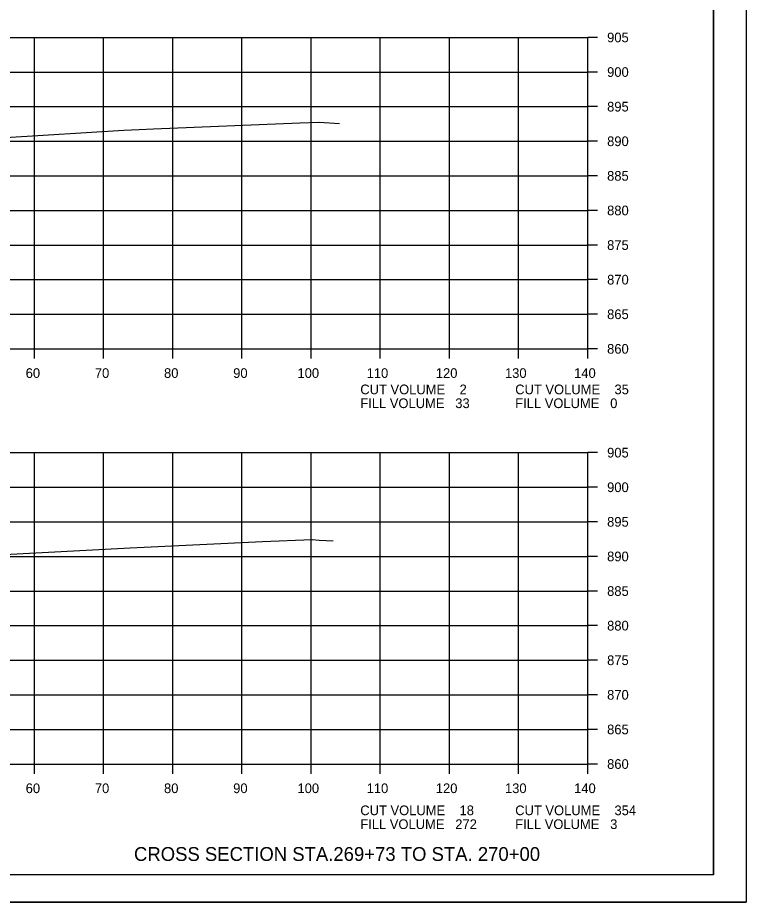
# Model space of a CAD drawing. Extents: x 1486524 to 1499135, y 326561 to 337924.
# Drawn here: x 1489040.5 to 1489145.8, y 330219.3 to 330347.1 of the extents above; entities that cross this region are included whole.
import ezdxf

# ---------------------------------------------------------------- set-up
doc = ezdxf.new("R2010")
doc.units = 0
for name, color, linetype in [('E_Const Align', 7, 'Continuous'), ('E_Const Align Station', 7, 'Continuous'), ('E_Ownership Information', 7, 'Continuous'), ('E_Property Line', 7, 'Continuous'), ('E_Proposed ROW Fig Annot', 7, 'Continuous'), ('E_Quarter Calls', 7, 'Continuous'), ('E_Tract Number', 7, 'Continuous')]:
    doc.layers.add(name, color=color, linetype=linetype)

msp = doc.modelspace()

# ---------------------------------------------------------------- linework, layer by layer
at = {"layer": 'E_Const Align'}
for p, q in [((1489122.89, 330299.23), (1489122.89, 330344.23)), ((1489124.29, 330344.23), (1489122.89, 330344.23)), ((1489124.29, 330339.23), (1489122.89, 330339.23)), ((1489124.29, 330334.23), (1489122.89, 330334.23)), ((1489124.29, 330329.23), (1489122.89, 330329.23)), ((1489124.29, 330324.23), (1489122.89, 330324.23)), ((1489124.29, 330319.23), (1489122.89, 330319.23)), ((1489124.29, 330314.23), (1489122.89, 330314.23)), ((1489124.29, 330309.23), (1489122.89, 330309.23)), ((1489124.29, 330304.23), (1489122.89, 330304.23)), ((1488842.89, 330299.23), (1489122.89, 330299.23)), ((1489042.89, 330297.83), (1489042.89, 330299.23)), ((1489052.89, 330297.83), (1489052.89, 330299.23)), ((1489062.89, 330297.83), (1489062.89, 330299.23)), ((1489072.89, 330297.83), (1489072.89, 330299.23)), ((1489082.89, 330297.83), (1489082.89, 330299.23)), ((1489092.89, 330297.83), (1489092.89, 330299.23)), ((1489102.89, 330297.83), (1489102.89, 330299.23)), ((1489112.89, 330297.83), (1489112.89, 330299.23)), ((1489122.89, 330297.83), (1489122.89, 330299.23)), ((1489124.29, 330299.23), (1489122.89, 330299.23)), ((1489122.89, 330239.23), (1489122.89, 330284.23)), ((1489124.29, 330284.23), (1489122.89, 330284.23)), ((1489124.29, 330279.23), (1489122.89, 330279.23)), ((1489124.29, 330274.23), (1489122.89, 330274.23)), ((1489124.29, 330269.23), (1489122.89, 330269.23)), ((1489124.29, 330264.23), (1489122.89, 330264.23)), ((1489124.29, 330259.23), (1489122.89, 330259.23)), ((1489124.29, 330254.23), (1489122.89, 330254.23)), ((1489124.29, 330249.23), (1489122.89, 330249.23)), ((1489124.29, 330244.23), (1489122.89, 330244.23)), ((1488842.89, 330239.23), (1489122.89, 330239.23)), ((1489042.89, 330237.83), (1489042.89, 330239.23)), ((1489052.89, 330237.83), (1489052.89, 330239.23)), ((1489062.89, 330237.83), (1489062.89, 330239.23)), ((1489072.89, 330237.83), (1489072.89, 330239.23)), ((1489082.89, 330237.83), (1489082.89, 330239.23)), ((1489092.89, 330237.83), (1489092.89, 330239.23)), ((1489102.89, 330237.83), (1489102.89, 330239.23)), ((1489112.89, 330237.83), (1489112.89, 330239.23)), ((1489122.89, 330237.83), (1489122.89, 330239.23)), ((1489124.29, 330239.23), (1489122.89, 330239.23))]:
    msp.add_line(p, q, dxfattribs=at)
at = {"layer": 'E_Ownership Information'}
for p, q in [((1488842.89, 330344.23), (1489122.89, 330344.23)), ((1489042.89, 330299.23), (1489042.89, 330344.23)), ((1489052.89, 330299.23), (1489052.89, 330344.23)), ((1489062.89, 330299.23), (1489062.89, 330344.23)), ((1489072.89, 330299.23), (1489072.89, 330344.23)), ((1489082.89, 330299.23), (1489082.89, 330344.23)), ((1489092.89, 330299.23), (1489092.89, 330344.23)), ((1489102.89, 330299.23), (1489102.89, 330344.23)), ((1489112.89, 330299.23), (1489112.89, 330344.23)), ((1489122.89, 330299.23), (1489122.89, 330344.23)), ((1488842.89, 330339.23), (1489122.89, 330339.23)), ((1488842.89, 330334.23), (1489122.89, 330334.23)), ((1488842.89, 330329.23), (1489122.89, 330329.23)), ((1488842.89, 330324.23), (1489122.89, 330324.23)), ((1488842.89, 330319.23), (1489122.89, 330319.23)), ((1488842.89, 330314.23), (1489122.89, 330314.23)), ((1488842.89, 330309.23), (1489122.89, 330309.23)), ((1488842.89, 330304.23), (1489122.89, 330304.23)), ((1488842.89, 330299.23), (1489122.89, 330299.23)), ((1488842.89, 330284.23), (1489122.89, 330284.23)), ((1489042.89, 330239.23), (1489042.89, 330284.23)), ((1489052.89, 330239.23), (1489052.89, 330284.23)), ((1489062.89, 330239.23), (1489062.89, 330284.23)), ((1489072.89, 330239.23), (1489072.89, 330284.23)), ((1489082.89, 330239.23), (1489082.89, 330284.23)), ((1489092.89, 330239.23), (1489092.89, 330284.23)), ((1489102.89, 330239.23), (1489102.89, 330284.23)), ((1489112.89, 330239.23), (1489112.89, 330284.23)), ((1489122.89, 330239.23), (1489122.89, 330284.23)), ((1488842.89, 330279.23), (1489122.89, 330279.23)), ((1488842.89, 330274.23), (1489122.89, 330274.23)), ((1488842.89, 330269.23), (1489122.89, 330269.23)), ((1488842.89, 330264.23), (1489122.89, 330264.23)), ((1488842.89, 330259.23), (1489122.89, 330259.23)), ((1488842.89, 330254.23), (1489122.89, 330254.23)), ((1488842.89, 330249.23), (1489122.89, 330249.23)), ((1488842.89, 330244.23), (1489122.89, 330244.23)), ((1488842.89, 330239.23), (1489122.89, 330239.23))]:
    msp.add_line(p, q, dxfattribs=at)
at = {"layer": 'E_Property Line'}
for q in [(1489141.07, 330428.69), (1488824.89, 330223.23)]:
    msp.add_line((1489141.07, 330223.23), q, dxfattribs=at)
at = {"layer": 'E_Quarter Calls'}
msp.add_line((1488812.48, 330219.25), (1489145.82, 330219.25), dxfattribs=at)
for points in [[(1488812.48, 330432.59), (1489145.82, 330432.59), (1489145.82, 330219.25), (1488812.48, 330219.25)], [(1489058.81, 330428.69), (1489058.81, 330418.81), (1489094.54, 330418.81), (1489094.54, 330415.89), (1489117.74, 330415.89), (1489117.74, 330391.56), (1489141.07, 330391.56), (1489141.07, 330223.23), (1488824.89, 330223.23), (1488824.89, 330428.69)]]:
    msp.add_lwpolyline(points, close=True, dxfattribs=at)
at = {"layer": 'E_Tract Number'}
for points in [[(1489038.72, 330329.79), (1489055.79, 330330.82), (1489058.01, 330330.94), (1489060.08, 330331.03), (1489081.25, 330331.87), (1489084, 330331.98), (1489084.04, 330331.98), (1489087.01, 330331.8)], [(1489037.58, 330269.46), (1489056.71, 330270.47), (1489075.85, 330271.37), (1489083.05, 330271.66), (1489084.03, 330271.6), (1489086.06, 330271.49)]]:
    msp.add_lwpolyline(points, dxfattribs=at)

# ---------------------------------------------------------------- texts
at = {"layer": 'E_Const Align Station'}
for s, p in [('905', (1489125.69, 330343.53)), ('900', (1489125.69, 330338.53)), ('895', (1489125.69, 330333.53)), ('890', (1489125.69, 330328.53)), ('885', (1489125.69, 330323.53)), ('880', (1489125.69, 330318.53)), ('875', (1489125.69, 330313.53)), ('870', (1489125.69, 330308.53)), ('865', (1489125.69, 330303.53)), ('860', (1489125.69, 330298.53)), ('60', (1489041.62, 330295.03)), ('70', (1489051.62, 330295.03)), ('80', (1489061.62, 330295.03)), ('90', (1489071.62, 330295.03)), ('100', (1489080.92, 330295.03)), ('110', (1489090.92, 330295.03)), ('120', (1489100.92, 330295.03)), ('130', (1489110.92, 330295.03)), ('140', (1489120.92, 330295.03)), ('CUT VOLUME    2', (1489090, 330292.67)), ('CUT VOLUME    35', (1489112.4, 330292.67)), ('FILL VOLUME   33', (1489090, 330290.67)), ('FILL VOLUME   0', (1489112.4, 330290.67)), ('905', (1489125.69, 330283.53)), ('900', (1489125.69, 330278.53)), ('895', (1489125.69, 330273.53)), ('890', (1489125.69, 330268.53)), ('885', (1489125.69, 330263.53)), ('880', (1489125.69, 330258.53)), ('875', (1489125.69, 330253.53)), ('870', (1489125.69, 330248.53)), ('865', (1489125.69, 330243.53)), ('860', (1489125.69, 330238.53)), ('60', (1489041.62, 330235.03)), ('70', (1489051.62, 330235.03)), ('80', (1489061.62, 330235.03)), ('90', (1489071.62, 330235.03)), ('100', (1489080.92, 330235.03)), ('110', (1489090.92, 330235.03)), ('120', (1489100.92, 330235.03)), ('130', (1489110.92, 330235.03)), ('140', (1489120.92, 330235.03)), ('CUT VOLUME    18', (1489090, 330231.84)), ('CUT VOLUME    354', (1489112.4, 330231.84)), ('FILL VOLUME   272', (1489090, 330229.84)), ('FILL VOLUME   3', (1489112.4, 330229.84))]:
    msp.add_text(s, height=1.4, dxfattribs=at).set_placement(p)
at = {"layer": 'E_Proposed ROW Fig Annot'}
msp.add_text('CROSS SECTION STA.269+73 TO STA. 270+00', height=2, dxfattribs=at).set_placement((1489057.28, 330225.23))

doc.saveas('drawing.dxf')
